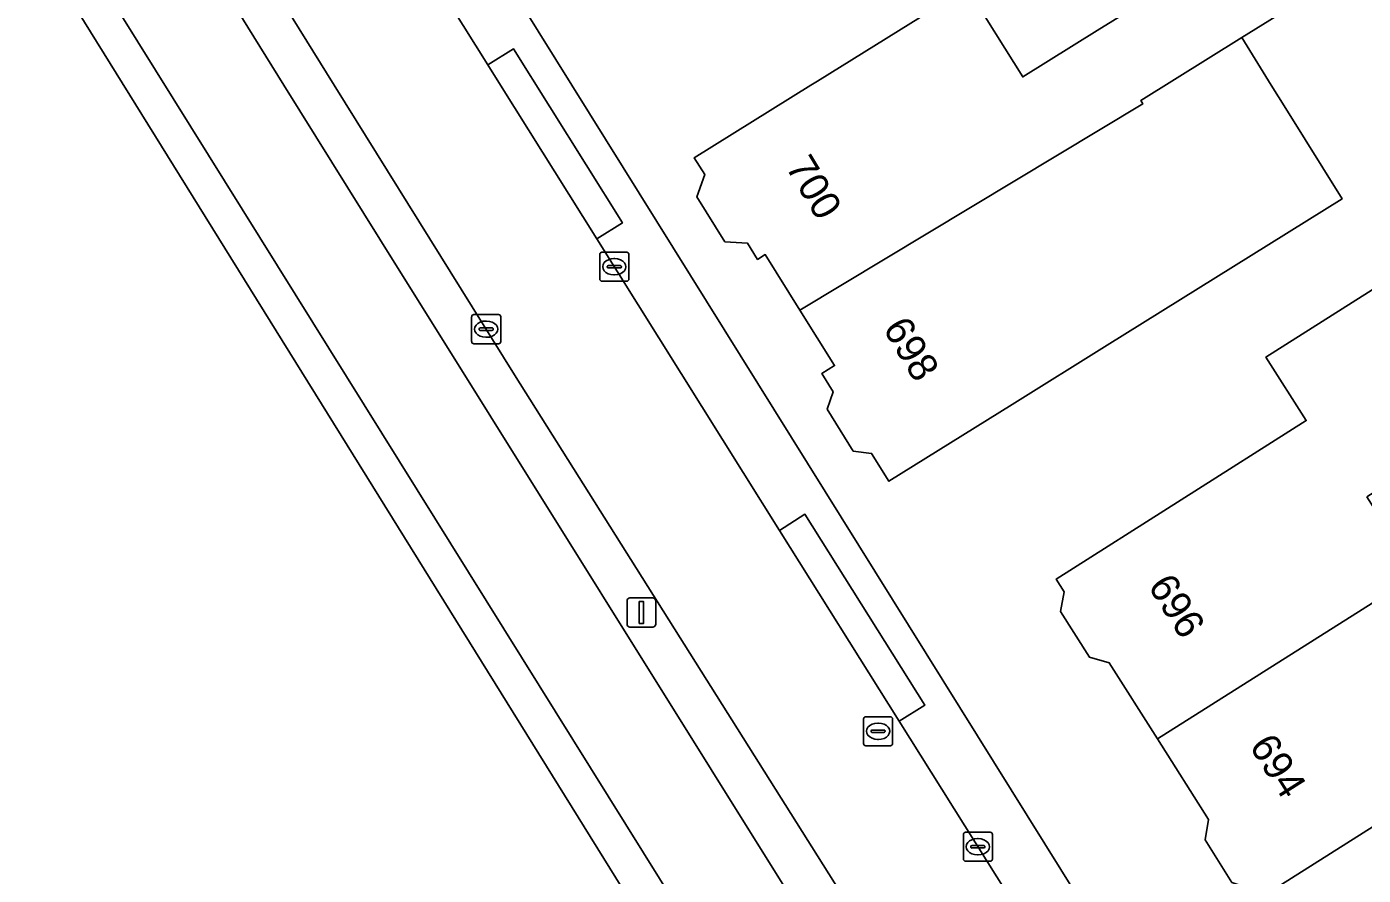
# Model space of a CAD drawing. Extents: x 158835 to 160077, y 386387 to 387778.
# Drawn here: x 159278.94 to 159324.99, y 386472.77 to 386502.01 of the extents above; entities that cross this region are included whole.
import ezdxf

# ---------------------------------------------------------------- set-up
doc = ezdxf.new("R2010")
doc.units = 0
for name, color, linetype in [('IMGEO_Berm_groen', 7, 'Continuous'), ('IMGEO_Brandkraan', 7, 'Continuous'), ('IMGEO_Erf', 7, 'Continuous'), ('IMGEO_Kolk', 7, 'Continuous'), ('IMGEO_Lichtmast', 7, 'Continuous'), ('IMGEO_Pand', 7, 'Continuous'), ('IMGEO_Pand_nummerreeks', 7, 'Continuous'), ('IMGEO_Rijbaan_lokaal_open', 7, 'Continuous'), ('IMGEO_Rijbaan_regionaal_gesloten', 7, 'Continuous'), ('IMGEO_Voetpad_open', 7, 'Continuous')]:
    doc.layers.add(name, color=color, linetype=linetype)

msp = doc.modelspace()

# ---------------------------------------------------------------- linework, layer by layer
at = {"layer": 'IMGEO_Berm_groen'}
msp.add_lwpolyline([(159315.18, 386459.161), (159295.755, 386490.012), (159289.541, 386500), (159260.159, 386547.29), (159256.48, 386553.269), (159255.213, 386552.519), (159258.932, 386546.526), (159259.483, 386545.636), (159287.804, 386500), (159291.106, 386494.697), (159321.596, 386445.895)], dxfattribs=at)
at = {"layer": 'IMGEO_Brandkraan'}
for p, q in [((159307.776, 386477.307), (159307.776, 386478.159)), ((159307.851, 386478.233), (159308.703, 386478.233)), ((159308.264, 386478.013), (159308.289, 386478.013)), ((159308.777, 386478.159), (159308.777, 386477.307)), ((159308.035, 386477.727), (159308.035, 386477.739)), ((159308.473, 386477.69), (159308.075, 386477.69)), ((159308.078, 386477.776), (159308.476, 386477.776)), ((159308.519, 386477.739), (159308.519, 386477.727)), ((159308.703, 386477.233), (159307.851, 386477.233)), ((159308.287, 386477.453), (159308.262, 386477.453))]:
    msp.add_line(p, q, dxfattribs=at)
for points in [[(159307.776, 386477.307), (159307.776, 386478.159)], [(159307.851, 386478.233), (159308.703, 386478.233)], [(159308.777, 386478.159), (159308.777, 386477.307)], [(159308.703, 386477.233), (159307.851, 386477.233)]]:
    msp.add_lwpolyline(points, dxfattribs=at)
for centre, radius, start, end in [((159307.853, 386478.157), 0.0765, 91.552, 178.448), ((159307.853, 386478.157), 0.0765, 91.552, 178.448), ((159308.701, 386478.157), 0.0765, 1.552, 88.448), ((159308.701, 386478.157), 0.0765, 1.552, 88.448), ((159308.075, 386477.736), 0.0403, 85.8775, 175.7526), ((159308.072, 386477.726), 0.0366, 178.938, 274.7102), ((159308.476, 386477.733), 0.043, 264.8664, 352.4533), ((159308.48, 386477.738), 0.0386, 1.7309, 96.639), ((159307.853, 386477.309), 0.0765, 181.552, 268.448), ((159307.853, 386477.309), 0.0765, 181.552, 268.448), ((159308.701, 386477.309), 0.0765, 271.552, 358.448), ((159308.701, 386477.309), 0.0765, 271.552, 358.448)]:
    msp.add_arc(centre, radius, start, end, dxfattribs=at)
for centre, major_axis, ratio, start_param, end_param in [((159308.263, 386477.733), (-0.387, 0.002), 0.722429, 4.712389, 7.853982), ((159308.288, 386477.733), (-0.39, 0.002), 0.717154, 1.570796, 4.712389)]:
    msp.add_ellipse(centre, major_axis=major_axis, ratio=ratio, start_param=start_param, end_param=end_param, dxfattribs=at)
at = {"layer": 'IMGEO_Erf'}
for points in [[(159242.178, 386588.93), (159258.715, 386562.329), (159267.344, 386548.729), (159297.72, 386500), (159350.037, 386416.075), (159354.981, 386419.093), (159355.61, 386419.476), (159355.898, 386419.653), (159356.079, 386419.763), (159378.488, 386433.441), (159394.408, 386443.649), (159394.408, 386443.649), (159438.145, 386502.052)], [(159324.573, 386503.981), (159320.807, 386501.636), (159321.826, 386500), (159322.325, 386499.198), (159324.267, 386496.08), (159316.172, 386491.037), (159312.894, 386488.995), (159308.649, 386486.351), (159308.051, 386487.311), (159307.424, 386487.39), (159306.523, 386488.837), (159306.729, 386489.433), (159306.338, 386490.061), (159306.777, 386490.334), (159305.584, 386492.249), (159304.392, 386494.162), (159304.125, 386493.996), (159303.779, 386494.551), (159303.001, 386494.6), (159302.037, 386496.149), (159302.305, 386496.917), (159301.945, 386497.495), (159305.966, 386500), (159306.189, 386500.139), (159311.349, 386503.353), (159313.262, 386500.283), (159315.823, 386501.878), (159319.305, 386504.047)], [(159320.471, 386472.525), (159319.544, 386473.987), (159319.665, 386474.693), (159317.907, 386477.468), (159316.245, 386480.092), (159315.56, 386480.292), (159314.563, 386481.865), (159314.694, 386482.54), (159314.416, 386482.979), (159323.031, 386488.437), (159321.642, 386490.629), (159325.866, 386493.305)], [(159329.925, 386477.356), (159321.4, 386471.955)]]:
    msp.add_lwpolyline(points, dxfattribs=at)
at = {"layer": 'IMGEO_Kolk'}
for p, q in [((159298.689, 386493.316), (159298.689, 386494.168)), ((159298.764, 386494.242), (159299.616, 386494.242)), ((159299.69, 386494.168), (159299.69, 386493.316)), ((159298.948, 386493.736), (159298.948, 386493.748)), ((159299.386, 386493.699), (159298.988, 386493.699)), ((159298.991, 386493.785), (159299.389, 386493.785)), ((159299.177, 386494.022), (159299.202, 386494.022)), ((159299.432, 386493.748), (159299.432, 386493.736)), ((159299.616, 386493.242), (159298.764, 386493.242)), ((159299.2, 386493.462), (159299.175, 386493.462)), ((159294.274, 386491.164), (159294.274, 386492.016)), ((159294.349, 386492.09), (159295.201, 386492.09)), ((159294.762, 386491.87), (159294.787, 386491.87)), ((159295.275, 386492.016), (159295.275, 386491.164)), ((159294.533, 386491.584), (159294.533, 386491.596)), ((159294.971, 386491.547), (159294.573, 386491.547)), ((159294.576, 386491.633), (159294.974, 386491.633)), ((159294.785, 386491.31), (159294.76, 386491.31)), ((159295.017, 386491.596), (159295.017, 386491.584)), ((159295.201, 386491.09), (159294.349, 386491.09)), ((159311.291, 386474.254), (159312.143, 386474.254)), ((159311.216, 386473.328), (159311.216, 386474.18)), ((159311.518, 386473.797), (159311.916, 386473.797)), ((159311.704, 386474.034), (159311.729, 386474.034)), ((159312.217, 386474.18), (159312.217, 386473.328)), ((159311.475, 386473.748), (159311.475, 386473.76)), ((159311.913, 386473.711), (159311.515, 386473.711)), ((159311.727, 386473.474), (159311.702, 386473.474)), ((159311.959, 386473.76), (159311.959, 386473.748)), ((159312.143, 386473.254), (159311.291, 386473.254))]:
    msp.add_line(p, q, dxfattribs=at)
for points in [[(159298.689, 386493.316), (159298.689, 386494.168)], [(159298.764, 386494.242), (159299.616, 386494.242)], [(159299.69, 386494.168), (159299.69, 386493.316)], [(159299.616, 386493.242), (159298.764, 386493.242)], [(159294.274, 386491.164), (159294.274, 386492.016)], [(159294.349, 386492.09), (159295.201, 386492.09)], [(159295.275, 386492.016), (159295.275, 386491.164)], [(159295.201, 386491.09), (159294.349, 386491.09)], [(159311.291, 386474.254), (159312.143, 386474.254)], [(159311.216, 386473.328), (159311.216, 386474.18)], [(159312.217, 386474.18), (159312.217, 386473.328)], [(159312.143, 386473.254), (159311.291, 386473.254)]]:
    msp.add_lwpolyline(points, dxfattribs=at)
for centre, radius, start, end in [((159298.766, 386494.166), 0.0765, 91.552, 178.448), ((159298.766, 386494.166), 0.0765, 91.552, 178.448), ((159299.614, 386494.166), 0.0765, 1.552, 88.448), ((159299.614, 386494.166), 0.0765, 1.552, 88.448), ((159298.988, 386493.745), 0.0403, 85.8775, 175.7526), ((159298.985, 386493.735), 0.0366, 178.938, 274.7102), ((159299.389, 386493.742), 0.043, 264.8664, 352.4533), ((159299.393, 386493.747), 0.0386, 1.7309, 96.639), ((159298.766, 386493.318), 0.0765, 181.552, 268.448), ((159298.766, 386493.318), 0.0765, 181.552, 268.448), ((159299.614, 386493.318), 0.0765, 271.552, 358.448), ((159299.614, 386493.318), 0.0765, 271.552, 358.448), ((159294.351, 386492.014), 0.0765, 91.552, 178.448), ((159294.351, 386492.014), 0.0765, 91.552, 178.448), ((159295.199, 386492.014), 0.0765, 1.552, 88.448), ((159295.199, 386492.014), 0.0765, 1.552, 88.448), ((159294.573, 386491.593), 0.0403, 85.8775, 175.7526), ((159294.57, 386491.583), 0.0366, 178.938, 274.7102), ((159294.974, 386491.59), 0.043, 264.8664, 352.4533), ((159294.978, 386491.595), 0.0386, 1.7309, 96.639), ((159294.351, 386491.166), 0.0765, 181.552, 268.448), ((159294.351, 386491.166), 0.0765, 181.552, 268.448), ((159295.199, 386491.166), 0.0765, 271.552, 358.448), ((159295.199, 386491.166), 0.0765, 271.552, 358.448), ((159311.293, 386474.178), 0.0765, 91.552, 178.448), ((159311.293, 386474.178), 0.0765, 91.552, 178.448), ((159312.141, 386474.178), 0.0765, 1.552, 88.448), ((159312.141, 386474.178), 0.0765, 1.552, 88.448), ((159311.515, 386473.757), 0.0403, 85.8775, 175.7526), ((159311.92, 386473.759), 0.0386, 1.7309, 96.639), ((159311.512, 386473.747), 0.0366, 178.938, 274.7102), ((159311.916, 386473.754), 0.043, 264.8664, 352.4533), ((159311.293, 386473.33), 0.0765, 181.552, 268.448), ((159311.293, 386473.33), 0.0765, 181.552, 268.448), ((159312.141, 386473.33), 0.0765, 271.552, 358.448), ((159312.141, 386473.33), 0.0765, 271.552, 358.448)]:
    msp.add_arc(centre, radius, start, end, dxfattribs=at)
for centre, major_axis, ratio, start_param, end_param in [((159299.176, 386493.742), (-0.387, 0.002), 0.722429, 4.712389, 7.853982), ((159299.201, 386493.742), (-0.39, 0.002), 0.717154, 1.570796, 4.712389), ((159294.761, 386491.59), (-0.387, 0.002), 0.722429, 4.712389, 7.853982), ((159294.786, 386491.59), (-0.39, 0.002), 0.717154, 1.570796, 4.712389), ((159311.703, 386473.754), (-0.387, 0.002), 0.722429, 4.712389, 7.853982), ((159311.728, 386473.754), (-0.39, 0.002), 0.717154, 1.570796, 4.712389)]:
    msp.add_ellipse(centre, major_axis=major_axis, ratio=ratio, start_param=start_param, end_param=end_param, dxfattribs=at)
at = {"layer": 'IMGEO_Lichtmast'}
for p, q in [((159299.627, 386481.426), (159299.627, 386482.226)), ((159299.627, 386482.226), (159299.627, 386481.426)), ((159299.727, 386482.326), (159300.517, 386482.326)), ((159300.517, 386482.326), (159299.727, 386482.326)), ((159300.617, 386482.226), (159300.617, 386481.426)), ((159300.617, 386481.426), (159300.617, 386482.226)), ((159300.517, 386481.326), (159299.727, 386481.326)), ((159299.727, 386481.326), (159300.517, 386481.326))]:
    msp.add_line(p, q, dxfattribs=at)
msp.add_lwpolyline([(159300.047, 386482.201), (159300.197, 386482.201), (159300.197, 386481.451), (159300.047, 386481.451), (159300.047, 386482.201)], dxfattribs=at)
for centre, start, end in [((159299.727, 386482.226), 90, 180), ((159299.727, 386482.226), 90, 180), ((159300.517, 386482.226), 0, 90), ((159300.517, 386482.226), 360, 90), ((159299.727, 386481.426), 180, 270), ((159299.727, 386481.426), 180, 270), ((159300.517, 386481.426), 270, 0), ((159300.517, 386481.426), 270, 0)]:
    msp.add_arc(centre, 0.1, start, end, dxfattribs=at)
at = {"layer": 'IMGEO_Pand'}
for points in [[(159324.573, 386503.981), (159324.917, 386504.195), (159322.898, 386507.437), (159322.554, 386507.223), (159319.324, 386505.211), (159319.841, 386504.381), (159319.305, 386504.047), (159315.823, 386501.878), (159313.262, 386500.283), (159311.349, 386503.353), (159306.189, 386500.139), (159305.966, 386500), (159301.945, 386497.495), (159302.305, 386496.917), (159302.037, 386496.149), (159303.001, 386494.6), (159303.779, 386494.551), (159304.125, 386493.996), (159304.392, 386494.162), (159305.584, 386492.249), (159317.395, 386499.355), (159317.325, 386499.468), (159320.807, 386501.636)], [(159324.267, 386496.08), (159322.325, 386499.198), (159321.826, 386500), (159320.807, 386501.636), (159317.325, 386499.468), (159317.395, 386499.355), (159305.584, 386492.249), (159306.777, 386490.334), (159306.338, 386490.061), (159306.729, 386489.433), (159306.523, 386488.837), (159307.424, 386487.39), (159308.051, 386487.311), (159308.649, 386486.351), (159312.894, 386488.995), (159316.172, 386491.037)], [(159325.115, 386485.812), (159330.906, 386489.481), (159329.264, 386492.073), (159328.336, 386491.485), (159326.806, 386493.9), (159325.866, 386493.305), (159321.642, 386490.629), (159323.031, 386488.437), (159314.416, 386482.979), (159314.694, 386482.54), (159314.563, 386481.865), (159315.56, 386480.292), (159316.245, 386480.092), (159317.907, 386477.468), (159326.823, 386483.116)], [(159340.709, 386480.524), (159338.968, 386483.273), (159335.848, 386481.297), (159333.865, 386480.041), (159332.303, 386482.508), (159331.247, 386481.839), (159329.403, 386484.75), (159326.823, 386483.116), (159317.907, 386477.468), (159319.665, 386474.693), (159319.544, 386473.987), (159320.471, 386472.525), (159321.194, 386472.28), (159321.4, 386471.955), (159329.925, 386477.356), (159331.582, 386474.741), (159335.806, 386477.418)]]:
    msp.add_lwpolyline(points, close=True, dxfattribs=at)
at = {"layer": 'IMGEO_Rijbaan_lokaal_open'}
for points in [[(159315.365, 386467.935), (159309.005, 386478.076), (159304.878, 386484.657), (159303.63, 386486.647), (159298.588, 386494.701), (159295.271, 386500), (159294.836, 386500.695), (159288.15, 386511.374), (159286.529, 386513.965), (159282.795, 386519.928), (159280.335, 386523.857), (159276.367, 386530.196), (159263.845, 386550.455), (159253.667, 386567.296)], [(159253.383, 386558.225), (159256.331, 386553.511), (159256.48, 386553.269), (159260.159, 386547.29), (159289.541, 386500), (159295.755, 386490.012), (159315.18, 386459.161)]]:
    msp.add_lwpolyline(points, dxfattribs=at)
at = {"layer": 'IMGEO_Rijbaan_regionaal_gesloten'}
for points in [[(159235.681, 386584.197), (159233.96, 386587.187), (159230.609, 386585.166), (159302.571, 386469.726), (159345.081, 386401.546), (159348.223, 386403.503), (159321.596, 386445.895), (159291.106, 386494.697), (159287.804, 386500), (159259.483, 386545.636), (159258.932, 386546.526), (159255.213, 386552.519), (159255.058, 386552.765), (159249.738, 386561.333), (159239.908, 386577.097), (159238.851, 386578.829)], [(159343.877, 386400.796), (159345.081, 386401.546), (159302.571, 386469.726), (159230.609, 386585.166), (159229.657, 386584.591), (159254.183, 386545.243)]]:
    msp.add_lwpolyline(points, close=True, dxfattribs=at)
at = {"layer": 'IMGEO_Voetpad_open'}
for points in [[(159297.72, 386500), (159267.344, 386548.729), (159258.715, 386562.329), (159242.178, 386588.93)], [(159253.667, 386567.296), (159263.845, 386550.455), (159276.367, 386530.196), (159280.335, 386523.857), (159281.064, 386524.313), (159283.524, 386520.384), (159282.795, 386519.928), (159286.529, 386513.965), (159287.258, 386514.421), (159288.879, 386511.83), (159288.15, 386511.374), (159294.836, 386500.695), (159295.718, 386501.247), (159299.47, 386495.253), (159298.588, 386494.701), (159303.63, 386486.647), (159304.878, 386484.657), (159305.759, 386485.21), (159309.886, 386478.629), (159309.005, 386478.076), (159315.365, 386467.935)], [(159350.037, 386416.075), (159297.72, 386500)]]:
    msp.add_lwpolyline(points, dxfattribs=at)
for points in [[(159294.836, 386500.695), (159295.271, 386500), (159298.588, 386494.701), (159299.47, 386495.253), (159295.718, 386501.247)], [(159304.878, 386484.657), (159309.005, 386478.076), (159309.886, 386478.629), (159305.759, 386485.21)]]:
    msp.add_lwpolyline(points, close=True, dxfattribs=at)

# ---------------------------------------------------------------- texts
at = {"layer": 'IMGEO_Pand_nummerreeks'}
for s, rotation, p in [('700', 301.0312, (159305.072, 386497.187)), ('698', 301.0312, (159308.424, 386491.615)), ('696', 302.3547, (159317.554, 386482.736)), ('694', 302.3547, (159321.046, 386477.224))]:
    msp.add_text(s, height=1, rotation=rotation, dxfattribs=at).set_placement(p)

doc.saveas('drawing.dxf')
